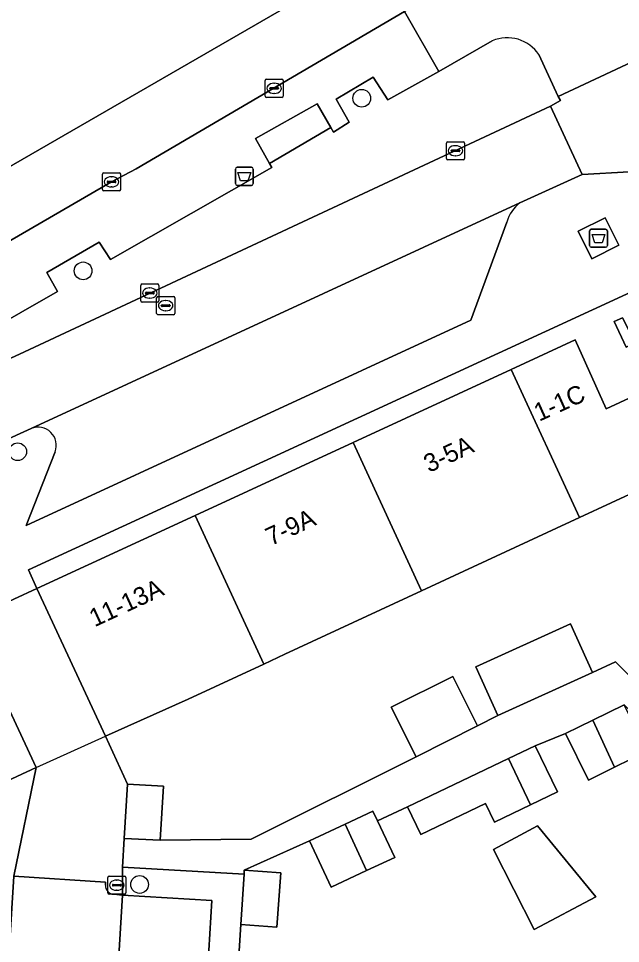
# Model space of a CAD drawing. Extents: x 160102 to 160934, y 382045 to 382923.
# Drawn here: x 160561.6 to 160594.8, y 382664.8 to 382715.9 of the extents above; entities that cross this region are included whole.
import ezdxf

# ---------------------------------------------------------------- set-up
doc = ezdxf.new("R2010")
doc.units = 0
for name, color, linetype in [('IMGEO_Afval_apart_plaats', 7, 'Continuous'), ('IMGEO_Afvalbak', 7, 'Continuous'), ('IMGEO_Berm_groen', 7, 'Continuous'), ('IMGEO_Boom', 7, 'Continuous'), ('IMGEO_Erf', 7, 'Continuous'), ('IMGEO_Kolk', 7, 'Continuous'), ('IMGEO_Pand', 7, 'Continuous'), ('IMGEO_Pand_nummerreeks', 7, 'Continuous'), ('IMGEO_Pand_overbouw', 7, 'Continuous'), ('IMGEO_Parkeervlak_open', 7, 'Continuous'), ('IMGEO_Rijbaan_lokaal_gesloten', 7, 'Continuous'), ('IMGEO_Rijbaan_lokaal_open', 7, 'Continuous'), ('IMGEO_Rioolput', 7, 'Continuous'), ('IMGEO_Voetpad_gesloten', 7, 'Continuous'), ('IMGEO_Voetpad_open', 7, 'Continuous')]:
    doc.layers.add(name, color=color, linetype=linetype)

msp = doc.modelspace()

# ---------------------------------------------------------------- linework, layer by layer
at = {"layer": 'IMGEO_Afval_apart_plaats'}
for p, q in [((160593.103, 382703.351), (160593.103, 382704.151)), ((160593.103, 382704.151), (160593.103, 382703.351)), ((160593.203, 382704.251), (160593.993, 382704.251)), ((160593.993, 382704.251), (160593.203, 382704.251)), ((160594.093, 382704.151), (160594.093, 382703.351)), ((160594.093, 382703.351), (160594.093, 382704.151)), ((160593.993, 382703.251), (160593.203, 382703.251)), ((160593.203, 382703.251), (160593.993, 382703.251))]:
    msp.add_line(p, q, dxfattribs=at)
msp.add_lwpolyline([(160593.246, 382703.965), (160593.95, 382703.965), (160593.801, 382703.495), (160593.395, 382703.495), (160593.246, 382703.965)], dxfattribs=at)
for centre, start, end in [((160593.203, 382704.151), 90, 180), ((160593.203, 382704.151), 90, 180), ((160593.993, 382704.151), 0, 90), ((160593.993, 382704.151), 360, 90), ((160593.203, 382703.351), 180, 270), ((160593.203, 382703.351), 180, 270), ((160593.993, 382703.351), 270, 0), ((160593.993, 382703.351), 270, 0)]:
    msp.add_arc(centre, 0.1, start, end, dxfattribs=at)
at = {"layer": 'IMGEO_Afvalbak'}
for p, q in [((160573.66, 382707.668), (160574.45, 382707.668)), ((160574.45, 382707.668), (160573.66, 382707.668)), ((160573.56, 382706.768), (160573.56, 382707.568)), ((160573.56, 382707.568), (160573.56, 382706.768)), ((160574.55, 382707.568), (160574.55, 382706.768)), ((160574.55, 382706.768), (160574.55, 382707.568)), ((160574.45, 382706.668), (160573.66, 382706.668)), ((160573.66, 382706.668), (160574.45, 382706.668))]:
    msp.add_line(p, q, dxfattribs=at)
msp.add_lwpolyline([(160573.703, 382707.382), (160574.407, 382707.382), (160574.258, 382706.912), (160573.852, 382706.912), (160573.703, 382707.382)], dxfattribs=at)
for centre, start, end in [((160573.66, 382707.568), 90, 180), ((160573.66, 382707.568), 90, 180), ((160574.45, 382707.568), 0, 90), ((160574.45, 382707.568), 360, 90), ((160573.66, 382706.768), 180, 270), ((160573.66, 382706.768), 180, 270), ((160574.45, 382706.768), 270, 0), ((160574.45, 382706.768), 270, 0)]:
    msp.add_arc(centre, 0.1, start, end, dxfattribs=at)
at = {"layer": 'IMGEO_Berm_groen'}
for points in [[(160556.781, 382705.212), (160581.939, 382719.731)], [(160587.74, 382714.645), (160584.78, 382712.955), (160581.976, 382711.38), (160581.171, 382712.632), (160579.126, 382711.424), (160579.849, 382710.148), (160578.974, 382709.611), (160578.831, 382709.867), (160575.44, 382707.875), (160575.568, 382707.645), (160566.669, 382702.57), (160566.054, 382703.536), (160563.151, 382701.863), (160563.75, 382700.818), (160559.679, 382698.494), (160560.329, 382697.314)], [(160590.959, 382711.041), (160591.504, 382711.342), (160591.374, 382711.576), (160590.312, 382713.882)], [(160560.925, 382697.032), (160561.921, 382697.479), (160590.959, 382711.041)]]:
    msp.add_lwpolyline(points, dxfattribs=at)
msp.add_arc((160588.565, 382712.711), 2.103, 33.8471, 113.1063, dxfattribs=at)
at = {"layer": 'IMGEO_Boom'}
for centre in [(160580.535, 382711.473), (160565.161, 382701.952), (160561.551, 382691.972), (160568.278, 382668.092)]:
    msp.add_circle(centre, 0.489, dxfattribs=at)
at = {"layer": 'IMGEO_Erf'}
for points in [[(160595.859, 382700.998), (160562.139, 382685.451), (160562.614, 382684.429), (160571.335, 382688.459), (160580.055, 382692.488), (160588.775, 382696.517), (160592.316, 382698.153), (160594.026, 382694.335), (160598.276, 382696.305), (160604.81, 382689.741), (160608.586, 382685.948), (160612.397, 382682.119), (160616.208, 382678.291), (160615.36, 382677.448), (160615.508, 382677.299), (160622.246, 382670.519), (160624.229, 382672.472)], [(160595.133, 382697.748), (160594.47, 382699.149), (160594.931, 382699.354), (160595.624, 382697.983)], [(160590.04, 382665.607), (160587.805, 382670.021), (160590.241, 382671.328), (160593.455, 382667.409)]]:
    msp.add_lwpolyline(points, close=True, dxfattribs=at)
for points in [[(160596.045, 382689.968), (160592.551, 382688.346), (160586.17, 382685.383), (160583.839, 382684.3), (160576.298, 382680.799), (160575.126, 382680.255), (160570.958, 382678.319), (160566.4, 382676.269), (160567.601, 382673.633), (160569.599, 382673.517), (160569.405, 382670.543), (160574.435, 382670.592), (160583.536, 382675.141), (160582.167, 382677.878), (160585.562, 382679.576), (160586.931, 382676.838), (160588.053, 382677.413), (160586.826, 382680.099), (160592.045, 382682.483), (160593.272, 382679.797), (160594.546, 382680.379), (160603.497, 382671.449)], [(160596.281, 382675.44), (160594.487, 382674.559), (160593.049, 382673.851), (160591.786, 382676.419), (160590.109, 382675.752), (160591.331, 382673.202), (160589.839, 382672.487), (160587.862, 382671.54), (160587.372, 382672.561), (160583.789, 382670.845), (160583.057, 382672.373), (160581.409, 382671.6), (160582.353, 382669.588), (160580.8, 382668.86), (160578.85, 382667.945), (160577.65, 382670.502), (160574.052, 382668.876), (160576.062, 382668.737), (160575.852, 382665.746), (160573.857, 382665.884), (160573.215, 382655.694)]]:
    msp.add_lwpolyline(points, dxfattribs=at)
at = {"layer": 'IMGEO_Kolk'}
for p, q in [((160575.203, 382711.597), (160575.203, 382712.449)), ((160575.278, 382712.523), (160576.13, 382712.523)), ((160575.691, 382712.303), (160575.716, 382712.303)), ((160576.204, 382712.449), (160576.204, 382711.597)), ((160575.462, 382712.017), (160575.462, 382712.029)), ((160575.9, 382711.98), (160575.502, 382711.98)), ((160575.505, 382712.066), (160575.903, 382712.066)), ((160575.714, 382711.743), (160575.689, 382711.743)), ((160575.946, 382712.029), (160575.946, 382712.017)), ((160576.13, 382711.523), (160575.278, 382711.523)), ((160585.206, 382708.153), (160585.206, 382709.005)), ((160585.281, 382709.079), (160586.133, 382709.079)), ((160585.694, 382708.859), (160585.719, 382708.859)), ((160586.207, 382709.005), (160586.207, 382708.153)), ((160585.465, 382708.573), (160585.465, 382708.585)), ((160585.903, 382708.536), (160585.505, 382708.536)), ((160585.508, 382708.622), (160585.906, 382708.622)), ((160585.717, 382708.299), (160585.692, 382708.299)), ((160585.949, 382708.585), (160585.949, 382708.573)), ((160586.133, 382708.079), (160585.281, 382708.079)), ((160566.231, 382706.436), (160566.231, 382707.288)), ((160566.306, 382707.362), (160567.158, 382707.362)), ((160566.719, 382707.142), (160566.744, 382707.142)), ((160567.232, 382707.288), (160567.232, 382706.436)), ((160566.49, 382706.856), (160566.49, 382706.868)), ((160566.928, 382706.819), (160566.53, 382706.819)), ((160566.533, 382706.905), (160566.931, 382706.905)), ((160566.974, 382706.868), (160566.974, 382706.856)), ((160567.158, 382706.362), (160566.306, 382706.362)), ((160566.742, 382706.582), (160566.717, 382706.582)), ((160568.337, 382700.3), (160568.337, 382701.152)), ((160568.412, 382701.226), (160569.264, 382701.226)), ((160568.825, 382701.006), (160568.85, 382701.006)), ((160569.338, 382701.152), (160569.338, 382700.3)), ((160568.596, 382700.72), (160568.596, 382700.732)), ((160569.034, 382700.683), (160568.636, 382700.683)), ((160568.639, 382700.769), (160569.037, 382700.769)), ((160569.08, 382700.732), (160569.08, 382700.72)), ((160569.264, 382700.226), (160568.412, 382700.226)), ((160568.848, 382700.446), (160568.823, 382700.446))]:
    msp.add_line(p, q, dxfattribs=at)
for points in [[(160575.203, 382711.597), (160575.203, 382712.449)], [(160575.278, 382712.523), (160576.13, 382712.523)], [(160576.204, 382712.449), (160576.204, 382711.597)], [(160576.13, 382711.523), (160575.278, 382711.523)], [(160585.206, 382708.153), (160585.206, 382709.005)], [(160585.281, 382709.079), (160586.133, 382709.079)], [(160586.207, 382709.005), (160586.207, 382708.153)], [(160586.133, 382708.079), (160585.281, 382708.079)], [(160566.231, 382706.436), (160566.231, 382707.288)], [(160566.306, 382707.362), (160567.158, 382707.362)], [(160567.232, 382707.288), (160567.232, 382706.436)], [(160567.158, 382706.362), (160566.306, 382706.362)], [(160568.337, 382700.3), (160568.337, 382701.152)], [(160568.412, 382701.226), (160569.264, 382701.226)], [(160569.338, 382701.152), (160569.338, 382700.3)], [(160569.264, 382700.226), (160568.412, 382700.226)]]:
    msp.add_lwpolyline(points, dxfattribs=at)
for centre, radius, start, end in [((160575.28, 382712.447), 0.0765, 91.552, 178.448), ((160575.28, 382712.447), 0.0765, 91.552, 178.448), ((160576.128, 382712.447), 0.0765, 1.552, 88.448), ((160576.128, 382712.447), 0.0765, 1.552, 88.448), ((160575.502, 382712.026), 0.0403, 85.8775, 175.7526), ((160575.499, 382712.016), 0.0366, 178.938, 274.7102), ((160575.903, 382712.023), 0.043, 264.8664, 352.4533), ((160575.907, 382712.028), 0.0386, 1.7309, 96.639), ((160575.28, 382711.599), 0.0765, 181.552, 268.448), ((160575.28, 382711.599), 0.0765, 181.552, 268.448), ((160576.128, 382711.599), 0.0765, 271.552, 358.448), ((160576.128, 382711.599), 0.0765, 271.552, 358.448), ((160585.283, 382709.003), 0.0765, 91.552, 178.448), ((160585.283, 382709.003), 0.0765, 91.552, 178.448), ((160586.131, 382709.003), 0.0765, 1.552, 88.448), ((160586.131, 382709.003), 0.0765, 1.552, 88.448), ((160585.283, 382708.155), 0.0765, 181.552, 268.448), ((160585.283, 382708.155), 0.0765, 181.552, 268.448), ((160585.505, 382708.582), 0.0403, 85.8775, 175.7526), ((160585.502, 382708.572), 0.0366, 178.938, 274.7102), ((160585.906, 382708.579), 0.043, 264.8664, 352.4533), ((160585.91, 382708.584), 0.0386, 1.7309, 96.639), ((160586.131, 382708.155), 0.0765, 271.552, 358.448), ((160586.131, 382708.155), 0.0765, 271.552, 358.448), ((160566.308, 382707.286), 0.0765, 91.552, 178.448), ((160566.308, 382707.286), 0.0765, 91.552, 178.448), ((160567.156, 382707.286), 0.0765, 1.552, 88.448), ((160567.156, 382707.286), 0.0765, 1.552, 88.448), ((160566.53, 382706.865), 0.0403, 85.8775, 175.7526), ((160566.527, 382706.855), 0.0366, 178.938, 274.7102), ((160566.931, 382706.862), 0.043, 264.8664, 352.4533), ((160566.935, 382706.867), 0.0386, 1.7309, 96.639), ((160566.308, 382706.438), 0.0765, 181.552, 268.448), ((160566.308, 382706.438), 0.0765, 181.552, 268.448), ((160567.156, 382706.438), 0.0765, 271.552, 358.448), ((160567.156, 382706.438), 0.0765, 271.552, 358.448), ((160568.414, 382701.15), 0.0765, 91.552, 178.448), ((160568.414, 382701.15), 0.0765, 91.552, 178.448), ((160569.262, 382701.15), 0.0765, 1.552, 88.448), ((160569.262, 382701.15), 0.0765, 1.552, 88.448), ((160568.636, 382700.729), 0.0403, 85.8775, 175.7526), ((160568.633, 382700.719), 0.0366, 178.938, 274.7102), ((160569.037, 382700.726), 0.043, 264.8664, 352.4533), ((160569.041, 382700.731), 0.0386, 1.7309, 96.639), ((160568.414, 382700.302), 0.0765, 181.552, 268.448), ((160568.414, 382700.302), 0.0765, 181.552, 268.448), ((160569.262, 382700.302), 0.0765, 271.552, 358.448), ((160569.262, 382700.302), 0.0765, 271.552, 358.448)]:
    msp.add_arc(centre, radius, start, end, dxfattribs=at)
for centre, major_axis, ratio, start_param, end_param in [((160575.69, 382712.023), (-0.387, 0.002), 0.722429, 4.712389, 7.853982), ((160575.715, 382712.023), (-0.39, 0.002), 0.717154, 1.570796, 4.712389), ((160585.693, 382708.579), (-0.387, 0.002), 0.722429, 4.712389, 7.853982), ((160585.718, 382708.579), (-0.39, 0.002), 0.717154, 1.570796, 4.712389), ((160566.718, 382706.862), (-0.387, 0.002), 0.722429, 4.712389, 7.853982), ((160566.743, 382706.862), (-0.39, 0.002), 0.717154, 1.570796, 4.712389), ((160568.824, 382700.726), (-0.387, 0.002), 0.722429, 4.712389, 7.853982), ((160568.849, 382700.726), (-0.39, 0.002), 0.717154, 1.570796, 4.712389)]:
    msp.add_ellipse(centre, major_axis=major_axis, ratio=ratio, start_param=start_param, end_param=end_param, dxfattribs=at)
at = {"layer": 'IMGEO_Pand'}
for points in [[(160595.133, 382697.748), (160595.624, 382697.983), (160594.931, 382699.354), (160594.47, 382699.149)], [(160600.953, 382686.273), (160601.071, 382686.154), (160604.81, 382689.741), (160598.276, 382696.305), (160594.026, 382694.335), (160592.316, 382698.153), (160588.775, 382696.517), (160592.551, 382688.346), (160596.045, 382689.968), (160596.902, 382690.366)], [(160583.839, 382684.3), (160586.17, 382685.383), (160592.551, 382688.346), (160588.775, 382696.517), (160580.055, 382692.488)], [(160571.335, 382688.459), (160575.126, 382680.255), (160576.298, 382680.799), (160583.839, 382684.3), (160580.055, 382692.488)], [(160571.335, 382688.459), (160562.614, 382684.429), (160566.4, 382676.269), (160570.958, 382678.319), (160575.126, 382680.255)], [(160558.782, 382682.657), (160554.254, 382680.564), (160558.013, 382672.437), (160562.566, 382674.544)], [(160586.826, 382680.099), (160588.053, 382677.413), (160593.272, 382679.797), (160592.045, 382682.483)], [(160582.167, 382677.878), (160583.536, 382675.141), (160586.931, 382676.838), (160585.562, 382679.576)], [(160593.281, 382677.154), (160594.487, 382674.559), (160596.281, 382675.44), (160595.019, 382678.008)], [(160593.281, 382677.154), (160591.786, 382676.419), (160593.049, 382673.851), (160594.487, 382674.559)], [(160589.839, 382672.487), (160591.331, 382673.202), (160590.109, 382675.752), (160588.639, 382675.047)], [(160589.839, 382672.487), (160588.639, 382675.047), (160583.057, 382672.373), (160583.789, 382670.845), (160587.372, 382672.561), (160587.862, 382671.54)], [(160567.426, 382670.638), (160569.405, 382670.543), (160569.599, 382673.517), (160567.601, 382673.633)], [(160581.409, 382671.6), (160581.153, 382672.146), (160579.622, 382671.427), (160580.8, 382668.86), (160582.353, 382669.588)], [(160579.622, 382671.427), (160577.65, 382670.502), (160578.85, 382667.945), (160580.8, 382668.86)], [(160587.805, 382670.021), (160590.04, 382665.607), (160593.455, 382667.409), (160590.241, 382671.328)], [(160573.857, 382665.884), (160575.852, 382665.746), (160576.062, 382668.737), (160574.052, 382668.876), (160574.038, 382668.668)]]:
    msp.add_lwpolyline(points, close=True, dxfattribs=at)
at = {"layer": 'IMGEO_Pand_overbouw'}
msp.add_lwpolyline([(160558.782, 382682.657), (160562.566, 382674.544), (160566.4, 382676.269), (160562.614, 382684.429)], close=True, dxfattribs=at)
at = {"layer": 'IMGEO_Parkeervlak_open'}
for points in [[(160589.265, 382705.702), (160562.303, 382693.247)], [(160563.614, 382691.968), (160562.025, 382687.909), (160586.55, 382699.224), (160588.542, 382704.641)], [(160566.621, 382647.256), (160571.042, 382646.982), (160572.267, 382667.207), (160567.339, 382667.505), (160566.092, 382646.804)]]:
    msp.add_lwpolyline(points, dxfattribs=at)
for centre, radius, start, end in [((160590.448, 382704.119), 1.976, 126.7672, 164.6893), ((160562.685, 382692.327), 0.996, 338.8402, 112.5756)]:
    msp.add_arc(centre, radius, start, end, dxfattribs=at)
at = {"layer": 'IMGEO_Rijbaan_lokaal_gesloten'}
msp.add_lwpolyline([(160582.891, 382716.255), (160581.939, 382719.731), (160556.781, 382705.212), (160558.375, 382702.017), (160566.732, 382706.862), (160568.088, 382707.575)], close=True, dxfattribs=at)
at = {"layer": 'IMGEO_Rijbaan_lokaal_open'}
msp.add_lwpolyline([(160597.186, 382714.292), (160591.374, 382711.576), (160591.504, 382711.342), (160590.959, 382711.041), (160592.706, 382707.277), (160595.283, 382707.412), (160599.938, 382709.659)], close=True, dxfattribs=at)
for points in [[(160559.706, 382692.024), (160560.631, 382692.498), (160562.303, 382693.247), (160589.265, 382705.702), (160592.706, 382707.277), (160590.959, 382711.041), (160561.921, 382697.479), (160560.925, 382697.032), (160557.529, 382695.49), (160557.41, 382695.435), (160554.374, 382693.897), (160552.776, 382693.035), (160551.025, 382692.192), (160549.211, 382691.271)], [(160566.387, 382668.056), (160566.391, 382668.225), (160561.33, 382668.552), (160560.666, 382657.566), (160560.381, 382652.847), (160560.314, 382651.738), (160560.078, 382647.846), (160558.551, 382622.576), (160564.608, 382622.234), (160564.639, 382623.225), (160565.964, 382644.462), (160566.092, 382646.804)], [(160566.092, 382646.804), (160567.339, 382667.505), (160566.848, 382667.552)]]:
    msp.add_lwpolyline(points, dxfattribs=at)
msp.add_arc((160566.879, 382668.043), 0.492, 178.5405, 266.3567, dxfattribs=at)
at = {"layer": 'IMGEO_Rioolput'}
for p, q in [((160569.29, 382700.533), (160570.142, 382700.533)), ((160569.215, 382699.607), (160569.215, 382700.459)), ((160569.474, 382700.027), (160569.474, 382700.039)), ((160569.912, 382699.99), (160569.514, 382699.99)), ((160569.517, 382700.076), (160569.915, 382700.076)), ((160569.703, 382700.313), (160569.728, 382700.313)), ((160569.958, 382700.039), (160569.958, 382700.027)), ((160570.216, 382700.459), (160570.216, 382699.607)), ((160570.142, 382699.533), (160569.29, 382699.533)), ((160569.726, 382699.753), (160569.701, 382699.753)), ((160566.516, 382667.628), (160566.516, 382668.48)), ((160566.591, 382668.554), (160567.443, 382668.554)), ((160567.004, 382668.334), (160567.029, 382668.334)), ((160567.517, 382668.48), (160567.517, 382667.628)), ((160566.775, 382668.048), (160566.775, 382668.06)), ((160567.213, 382668.011), (160566.815, 382668.011)), ((160566.818, 382668.097), (160567.216, 382668.097)), ((160567.259, 382668.06), (160567.259, 382668.048)), ((160567.443, 382667.554), (160566.591, 382667.554)), ((160567.027, 382667.774), (160567.002, 382667.774))]:
    msp.add_line(p, q, dxfattribs=at)
for points in [[(160569.29, 382700.533), (160570.142, 382700.533)], [(160569.215, 382699.607), (160569.215, 382700.459)], [(160570.216, 382700.459), (160570.216, 382699.607)], [(160570.142, 382699.533), (160569.29, 382699.533)], [(160566.516, 382667.628), (160566.516, 382668.48)], [(160566.591, 382668.554), (160567.443, 382668.554)], [(160567.517, 382668.48), (160567.517, 382667.628)], [(160567.443, 382667.554), (160566.591, 382667.554)]]:
    msp.add_lwpolyline(points, dxfattribs=at)
for centre, radius, start, end in [((160569.292, 382700.457), 0.0765, 91.552, 178.448), ((160569.292, 382700.457), 0.0765, 91.552, 178.448), ((160570.14, 382700.457), 0.0765, 1.552, 88.448), ((160570.14, 382700.457), 0.0765, 1.552, 88.448), ((160569.514, 382700.036), 0.0403, 85.8775, 175.7526), ((160569.511, 382700.026), 0.0366, 178.938, 274.7102), ((160569.915, 382700.033), 0.043, 264.8664, 352.4533), ((160569.919, 382700.038), 0.0386, 1.7309, 96.639), ((160569.292, 382699.609), 0.0765, 181.552, 268.448), ((160569.292, 382699.609), 0.0765, 181.552, 268.448), ((160570.14, 382699.609), 0.0765, 271.552, 358.448), ((160570.14, 382699.609), 0.0765, 271.552, 358.448), ((160566.593, 382668.478), 0.0765, 91.552, 178.448), ((160566.593, 382668.478), 0.0765, 91.552, 178.448), ((160567.441, 382668.478), 0.0765, 1.552, 88.448), ((160567.441, 382668.478), 0.0765, 1.552, 88.448), ((160566.815, 382668.057), 0.0403, 85.8775, 175.7526), ((160566.812, 382668.047), 0.0366, 178.938, 274.7102), ((160567.216, 382668.054), 0.043, 264.8664, 352.4533), ((160567.22, 382668.059), 0.0386, 1.7309, 96.639), ((160566.593, 382667.63), 0.0765, 181.552, 268.448), ((160566.593, 382667.63), 0.0765, 181.552, 268.448), ((160567.441, 382667.63), 0.0765, 271.552, 358.448), ((160567.441, 382667.63), 0.0765, 271.552, 358.448)]:
    msp.add_arc(centre, radius, start, end, dxfattribs=at)
for centre, major_axis, ratio, start_param, end_param in [((160569.702, 382700.033), (-0.387, 0.002), 0.722429, 4.712389, 7.853982), ((160569.727, 382700.033), (-0.39, 0.002), 0.717154, 1.570796, 4.712389), ((160567.003, 382668.054), (-0.387, 0.002), 0.722429, 4.712389, 7.853982), ((160567.028, 382668.054), (-0.39, 0.002), 0.717154, 1.570796, 4.712389)]:
    msp.add_ellipse(centre, major_axis=major_axis, ratio=ratio, start_param=start_param, end_param=end_param, dxfattribs=at)
at = {"layer": 'IMGEO_Voetpad_gesloten'}
for points in [[(160578.831, 382709.867), (160578.076, 382711.166), (160574.671, 382709.254), (160575.44, 382707.875)], [(160593.968, 382704.884), (160592.472, 382704.141), (160593.228, 382702.618), (160594.724, 382703.361)]]:
    msp.add_lwpolyline(points, close=True, dxfattribs=at)
at = {"layer": 'IMGEO_Voetpad_open'}
for points in [[(160585.567, 382717.742), (160582.891, 382716.255), (160584.78, 382712.955), (160587.74, 382714.645)], [(160575.568, 382707.645), (160575.44, 382707.875), (160574.671, 382709.254), (160578.076, 382711.166), (160578.831, 382709.867), (160578.974, 382709.611), (160579.849, 382710.148), (160579.126, 382711.424), (160581.171, 382712.632), (160581.976, 382711.38), (160584.78, 382712.955), (160582.891, 382716.255), (160568.088, 382707.575), (160566.732, 382706.862), (160558.375, 382702.017)], [(160590.312, 382713.882), (160591.374, 382711.576), (160597.186, 382714.292), (160598.18, 382714.774), (160597.982, 382715.108), (160597.789, 382715.496)], [(160558.217, 382701.31), (160559.679, 382698.494), (160563.75, 382700.818), (160563.151, 382701.863), (160566.054, 382703.536), (160566.669, 382702.57), (160575.568, 382707.645)], [(160558.305, 382683.68), (160558.782, 382682.657), (160562.614, 382684.429), (160562.139, 382685.451), (160595.859, 382700.998), (160597.862, 382701.86), (160595.283, 382707.412), (160592.706, 382707.277), (160589.265, 382705.702)], [(160588.542, 382704.641), (160586.55, 382699.224), (160562.025, 382687.909), (160563.614, 382691.968)], [(160562.303, 382693.247), (160560.631, 382692.498), (160559.706, 382692.024), (160559.892, 382691.649), (160555.16, 382689.277), (160554.964, 382689.677), (160554.049, 382689.224)], [(160562.614, 382684.429), (160558.782, 382682.657), (160562.566, 382674.544), (160561.33, 382668.552), (160566.391, 382668.225), (160566.387, 382668.056)], [(160566.848, 382667.552), (160567.339, 382667.505), (160567.329, 382669.046), (160567.426, 382670.638), (160567.601, 382673.633), (160566.4, 382676.269), (160562.614, 382684.429)], [(160572.688, 382646.71), (160573.215, 382655.694), (160573.857, 382665.884), (160574.038, 382668.668), (160567.329, 382669.046), (160567.339, 382667.505), (160572.267, 382667.207), (160571.042, 382646.982), (160566.621, 382647.256)]]:
    msp.add_lwpolyline(points, dxfattribs=at)
for points in [[(160592.472, 382704.141), (160593.968, 382704.884), (160594.724, 382703.361), (160593.228, 382702.618)], [(160593.272, 382679.797), (160588.053, 382677.413), (160586.931, 382676.838), (160583.536, 382675.141), (160574.435, 382670.592), (160569.405, 382670.543), (160567.426, 382670.638), (160567.329, 382669.046), (160574.038, 382668.668), (160574.052, 382668.876), (160577.65, 382670.502), (160579.622, 382671.427), (160581.153, 382672.146), (160581.409, 382671.6), (160583.057, 382672.373), (160588.639, 382675.047), (160590.109, 382675.752), (160591.786, 382676.419), (160593.281, 382677.154), (160595.019, 382678.008), (160602.368, 382670.363), (160603.497, 382671.449), (160594.546, 382680.379)], [(160560.078, 382647.846), (160560.314, 382651.738), (160560.381, 382652.847), (160559.777, 382652.871), (160560.067, 382657.602), (160560.666, 382657.566), (160561.33, 382668.552), (160562.566, 382674.544), (160558.013, 382672.437), (160558.741, 382670.853), (160556.986, 382646.251), (160557.112, 382646.244), (160556.798, 382640.635), (160556.726, 382639.403), (160556.379, 382633.201), (160556.089, 382628.021), (160555.794, 382622.732), (160558.551, 382622.576)]]:
    msp.add_lwpolyline(points, close=True, dxfattribs=at)
for centre, radius, start, end in [((160588.565, 382712.711), 2.103, 33.8471, 113.1063), ((160590.448, 382704.119), 1.976, 126.7672, 164.6893), ((160562.685, 382692.327), 0.996, 338.8402, 112.5756), ((160566.879, 382668.043), 0.492, 178.5405, 266.3567)]:
    msp.add_arc(centre, radius, start, end, dxfattribs=at)

# ---------------------------------------------------------------- texts
at = {"layer": 'IMGEO_Pand_nummerreeks'}
for s, rotation, p in [('1-1C', 24.3593, (160590.323, 382693.621)), ('3-5A', 25.0053, (160584.25, 382690.795)), ('7-9A', 24.9779, (160575.528, 382686.764)), ('11-13A', 24.8404, (160565.793, 382682.281))]:
    msp.add_text(s, height=1, rotation=rotation, dxfattribs=at).set_placement(p)

doc.saveas('drawing.dxf')
